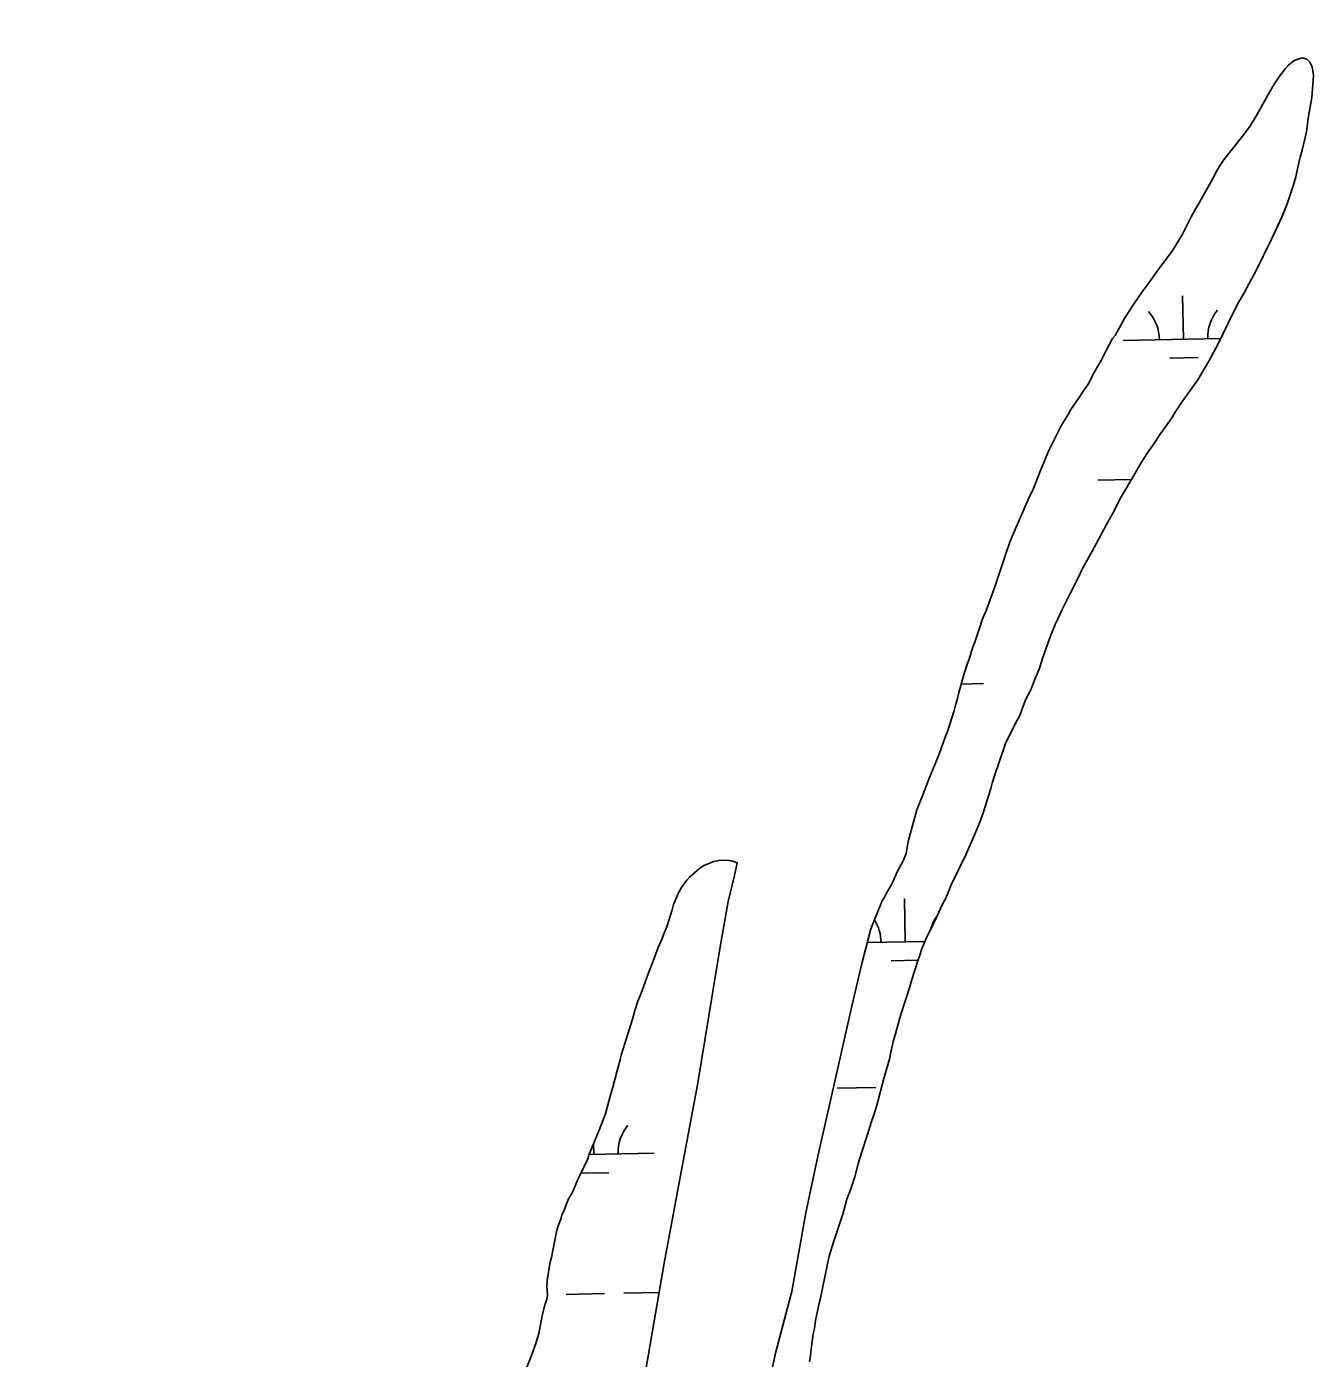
# Model space of a CAD drawing. Extents: x 3989314 to 4027622, y 243956 to 270014.
# Drawn here: x 4020146 to 4021212, y 258041 to 259144 of the extents above; entities that cross this region are included whole.
import ezdxf

# ---------------------------------------------------------------- set-up
doc = ezdxf.new("R2010")
doc.units = 0
for name, color, linetype in [('V-GRID-MAJR', 7, 'Continuous'), ('V-RIVR-EDGE', 7, 'Continuous'), ('V-TOPO-SHOR', 7, 'Continuous'), ('V-WETL-SWMP', 7, 'Continuous')]:
    doc.layers.add(name, color=color, linetype=linetype)

msp = doc.modelspace()

# ---------------------------------------------------------------- linework, layer by layer
at = {"layer": 'V-GRID-MAJR'}
msp.add_spline([(4020208.5, 249925.9), (4020086, 255983.7), (4019963.5, 262043.3), (4019841, 268102.9), (4019840.9, 268104.9)], degree=3, dxfattribs=at)
at = {"layer": 'V-RIVR-EDGE'}
for points in [[(4020945.4, 258517.8), (4020947.3, 258523.7), (4020956.6, 258550.6), (4020965, 258567.8), (4020968, 258573.3), (4020969.8, 258577.5), (4020971.2, 258581.5), (4020973.5, 258587.2), (4020977.5, 258594.9), (4020980.8, 258603.8), (4020982.8, 258608.3), (4020984.7, 258612.9), (4020987.3, 258620.9), (4020993.6, 258638.9), (4020997.7, 258649.1), (4021003.5, 258661.6), (4021010.3, 258675.2), (4021016.2, 258686.7), (4021021, 258696.6), (4021028.1, 258709.2), (4021039.9, 258731.3), (4021045.2, 258740.7), (4021052.3, 258754.9), (4021055.5, 258759.9), (4021058.6, 258765.5), (4021061.8, 258770.6), (4021069.3, 258783.5), (4021074.1, 258791.4), (4021078.9, 258798), (4021084.7, 258806.8), (4021090.5, 258814.8), (4021094.8, 258821.1), (4021097.1, 258825.1), (4021103.1, 258834.2), (4021115.9, 258851.7), (4021125.1, 258867.1), (4021132.6, 258881.6), (4021140.9, 258898.8), (4021149, 258914.9), (4021154.1, 258923.2), (4021159.1, 258932.6), (4021163.9, 258941.8), (4021176.8, 258968.3), (4021185.7, 258987.1), (4021190, 258997.5), (4021195, 259012.4), (4021197.2, 259019.8), (4021199.3, 259030.4), (4021200.7, 259036.3), (4021202.3, 259042), (4021206, 259057.2), (4021206.6, 259061.7), (4021207.2, 259068.6), (4021210.3, 259085.7), (4021211.5, 259099.9), (4021211.6, 259104.1), (4021211.3, 259107.8), (4021210.5, 259111), (4021208.7, 259114.8), (4021206.2, 259117.3), (4021202.5, 259118.4), (4021197.9, 259117.1), (4021195, 259115.7), (4021191, 259112.5), (4021188.4, 259109.6), (4021184.4, 259104.3), (4021179.6, 259097.4), (4021175.3, 259090.1), (4021164.4, 259070.6), (4021159, 259061.6), (4021153, 259053.6), (4021149.8, 259049.6), (4021137.2, 259033.6), (4021134.3, 259029.6), (4021131.9, 259025.5), (4021128.2, 259018.5), (4021117.6, 258999.2), (4021113.4, 258992.2), (4021110.5, 258986.9), (4021106.5, 258979.1), (4021103.3, 258972.4), (4021100.6, 258968.2), (4021098.2, 258964.2), (4021094.6, 258958.3), (4021087, 258948), (4021084.9, 258945.5), (4021082.9, 258942.9), (4021074, 258930.1), (4021069.7, 258924.6), (4021063.7, 258915.9), (4021055.3, 258903.1), (4021047.3, 258888.5), (4021045.1, 258885.9), (4021040.2, 258876.6), (4021035.8, 258867.7), (4021029.2, 258856.4), (4021027.2, 258852.3), (4021024.9, 258848.3), (4021020.6, 258841.9), (4021017.5, 258837), (4021010.7, 258827.1)], [(4021010.7, 258827.1), (4021008.4, 258823.1), (4021002.8, 258814.2), (4020992.5, 258793.2), (4020986.2, 258778.1), (4020979.8, 258761.8), (4020975.2, 258752.7), (4020963.7, 258726), (4020960.4, 258718.2), (4020956.5, 258706.8), (4020954.9, 258701.8), (4020947.9, 258681.2), (4020940.4, 258660.6), (4020937.3, 258652.9), (4020935.5, 258647.8), (4020931, 258634.5), (4020929.4, 258630.5), (4020926.3, 258620.3), (4020925.1, 258616.9), (4020922.2, 258608.6), (4020921.4, 258605.4), (4020917.9, 258592.9), (4020916.4, 258586.8), (4020915, 258582.3), (4020913.9, 258578), (4020908.4, 258560.6), (4020906.6, 258555.9), (4020901.5, 258541.8), (4020896.4, 258529), (4020893.7, 258522.5), (4020887.7, 258507.1), (4020886.3, 258504), (4020883.1, 258495.5), (4020875.9, 258469.5), (4020874.1, 258459.3), (4020871.8, 258453.3), (4020866.4, 258443.8), (4020863.5, 258436.5), (4020861.8, 258433.1), (4020858, 258426.5), (4020856.3, 258423.3), (4020854.3, 258420.2)], [(4020794.2, 258038.4), (4020795, 258043.6), (4020795.4, 258049.3), (4020797.3, 258061.6), (4020798.2, 258065.9), (4020799.2, 258072.6), (4020802.1, 258087), (4020803.2, 258091.2), (4020804, 258095.3), (4020807.2, 258110.1), (4020808.4, 258116.9), (4020810.5, 258125.8), (4020814, 258137.6), (4020821.7, 258160.7), (4020825.2, 258173), (4020828.4, 258181.6), (4020831.8, 258191.6), (4020834.4, 258202.4), (4020836.9, 258210.7), (4020842.1, 258226.6), (4020845.1, 258236.5), (4020847.4, 258242.9), (4020849.6, 258249.9), (4020855.8, 258273.1), (4020860.4, 258289.2), (4020861.5, 258294.9), (4020863.6, 258303.6), (4020865.2, 258308.9), (4020866.4, 258314.1), (4020869.9, 258326), (4020876.9, 258348.2), (4020878.8, 258355.1), (4020884, 258370.4), (4020885.2, 258374.5), (4020887.3, 258380.4), (4020890.6, 258388.5), (4020892.4, 258392.5), (4020897.3, 258402.4), (4020904.1, 258416.9), (4020907, 258422.3), (4020911.6, 258433.5), (4020923.8, 258458.4), (4020931.2, 258475.5), (4020935.2, 258485.3), (4020937.9, 258493), (4020944.5, 258513.4), (4020945.4, 258517.8)], [(4020734.1, 258451.8), (4020730.5, 258453.1), (4020727.2, 258453.7), (4020722.6, 258454), (4020719.2, 258453.6), (4020714.7, 258452.7), (4020711.5, 258451.5), (4020706.6, 258449.5), (4020702.9, 258447.1), (4020694.6, 258439.7), (4020692.6, 258437.4), (4020688.1, 258431.4), (4020685.4, 258426.2), (4020681.6, 258417.2), (4020680.3, 258412.8), (4020676.2, 258399.5), (4020673.1, 258392.1), (4020672.1, 258388.9), (4020668.8, 258381.5), (4020665.9, 258374.2), (4020661.9, 258363.3), (4020660.4, 258359.8), (4020656.9, 258349.9), (4020655.4, 258346), (4020654.1, 258342.4), (4020652, 258337.1), (4020649.5, 258329.3), (4020647.9, 258323.1), (4020642.8, 258307.4), (4020638.2, 258292.4), (4020637.3, 258288.4), (4020634.5, 258278.7), (4020631.2, 258265.9), (4020628.9, 258258.4), (4020625.1, 258243.7), (4020619.9, 258230.3), (4020611.7, 258210.5), (4020610.4, 258206.6), (4020603.9, 258192.7), (4020601.9, 258189), (4020598.2, 258180.1), (4020596.9, 258177.3), (4020594.6, 258173.3), (4020592.3, 258167.9), (4020590.6, 258163.3), (4020589, 258160.2), (4020588, 258156.5), (4020586, 258151.1), (4020584.9, 258147.4), (4020582.8, 258137.9), (4020580.3, 258124.8), (4020579.4, 258121.2), (4020576.7, 258105.8), (4020576.4, 258100.9), (4020576.8, 258097.8), (4020577.2, 258093.5), (4020576.4, 258090), (4020575.2, 258086.3), (4020572.7, 258076.9), (4020569.8, 258061.9), (4020568.9, 258058.3), (4020567.4, 258053.5), (4020562.9, 258041.5), (4020557.1, 258027.3)]]:
    msp.add_lwpolyline(points, dxfattribs=at)
at = {"layer": 'V-TOPO-SHOR'}
for points in [[(4020389.8, 256936.5), (4020417.7, 257017.9), (4020492.6, 257257.9), (4020518.3, 257341), (4020534.3, 257397.9), (4020562.9, 257494.1), (4020569.9, 257528.4), (4020578, 257561.4), (4020585.2, 257588.1), (4020596.9, 257637.5), (4020621.4, 257783.4), (4020635.8, 257884.5), (4020647.7, 257973.8), (4020659.4, 258036.7), (4020673.7, 258120.1), (4020689.4, 258204.7), (4020701.3, 258267.8), (4020720.1, 258382), (4020726.8, 258419.7), (4020732, 258441.3), (4020734.1, 258451.8)], [(4020753.1, 257984.5), (4020765.9, 258045.6), (4020779.5, 258096.7), (4020791, 258161.7), (4020801, 258208.8), (4020814.4, 258266.9), (4020829.2, 258332.9), (4020837.6, 258368.3), (4020845, 258397.1), (4020854.3, 258420.2)]]:
    msp.add_lwpolyline(points, dxfattribs=at)
at = {"layer": 'V-WETL-SWMP'}
for p, q in [((4021104, 258885.4), (4021103.3, 258921.4)), ((4021054.1, 258884.4), (4021134.7, 258886.1)), ((4021092.4, 258869.8), (4021116.3, 258870.3)), ((4021032.9, 258768.6), (4021060.9, 258769.1)), ((4020919.8, 258599.8), (4020938.4, 258600.2)), ((4020873.5, 258386.2), (4020872.8, 258422.2)), ((4020842, 258385.6), (4020889.8, 258386.5)), ((4020861.8, 258370.5), (4020884.2, 258371)), ((4020817, 258265), (4020849, 258265.6)), ((4020611.6, 258210.1), (4020665.5, 258211.2)), ((4020615.5, 258210.2), (4020615.3, 258219.2)), ((4020604.8, 258194.6), (4020627.8, 258195)), ((4020592.4, 258094.3), (4020624.4, 258094.9)), ((4020640.4, 258095.3), (4020669.5, 258095.8))]:
    msp.add_line(p, q, dxfattribs=at)
for points in [[(4021082.9, 258942.9), (4021084.9, 258945.5), (4021087, 258948), (4021094.6, 258958.3), (4021098.2, 258964.2), (4021100.6, 258968.2), (4021103.3, 258972.4), (4021106.5, 258979.1), (4021110.5, 258986.9), (4021113.4, 258992.2), (4021117.6, 258999.2), (4021128.2, 259018.5), (4021131.9, 259025.5), (4021134.3, 259029.6), (4021137.2, 259033.6), (4021149.8, 259049.6), (4021153, 259053.6), (4021159, 259061.6), (4021164.4, 259070.6), (4021175.3, 259090.1), (4021179.6, 259097.4), (4021184.4, 259104.3), (4021188.4, 259109.6), (4021191, 259112.5), (4021195, 259115.7), (4021197.9, 259117.1), (4021202.5, 259118.4), (4021206.2, 259117.3), (4021208.7, 259114.8), (4021210.5, 259111), (4021211.3, 259107.8), (4021211.6, 259104.1), (4021211.5, 259099.9), (4021210.3, 259085.7), (4021207.2, 259068.6), (4021206.6, 259061.7), (4021206, 259057.2), (4021202.3, 259042), (4021200.7, 259036.3), (4021199.3, 259030.4), (4021197.2, 259019.8), (4021195, 259012.4), (4021190, 258997.5), (4021185.7, 258987.2), (4021176.8, 258968.3), (4021163.9, 258941.8), (4021159.1, 258932.6), (4021154.1, 258923.2), (4021149, 258914.9), (4021140.9, 258898.8), (4021132.6, 258881.6), (4021125.1, 258867.1), (4021115.9, 258851.7), (4021103.1, 258834.2), (4021097.1, 258825.1), (4021094.8, 258821.1), (4021090.5, 258814.8), (4021084.7, 258806.8), (4021078.9, 258798), (4021074.1, 258791.4), (4021069.3, 258783.5), (4021061.8, 258770.6), (4021058.6, 258765.5), (4021055.5, 258759.9), (4021052.3, 258754.9), (4021045.2, 258740.7), (4021039.9, 258731.3), (4021028.1, 258709.2), (4021021, 258696.6), (4021016.2, 258686.7), (4021010.3, 258675.2), (4021003.5, 258661.6), (4020997.7, 258649.1), (4020993.6, 258638.9), (4020987.3, 258620.9), (4020984.7, 258612.9), (4020982.8, 258608.3), (4020980.8, 258603.8), (4020977.5, 258594.9), (4020973.5, 258587.2), (4020971.2, 258581.5), (4020969.8, 258577.5), (4020968, 258573.3), (4020965, 258567.8), (4020956.6, 258550.6), (4020947.3, 258523.7), (4020945.4, 258517.8), (4020944.5, 258513.4), (4020937.9, 258493), (4020935.2, 258485.3), (4020931.2, 258475.5), (4020923.8, 258458.4), (4020911.6, 258433.5), (4020907, 258422.3), (4020904.1, 258416.9), (4020897.3, 258402.4), (4020892.4, 258392.5), (4020890.6, 258388.5), (4020887.3, 258380.4), (4020885.2, 258374.5), (4020884, 258370.4)], [(4020753.1, 257984.5), (4020765.9, 258045.6), (4020779.5, 258096.7), (4020791, 258161.7), (4020801, 258208.8), (4020814.4, 258266.9), (4020829.2, 258332.9), (4020837.6, 258368.3), (4020845, 258397.1), (4020854.3, 258420.2), (4020856.3, 258423.3), (4020858, 258426.5), (4020861.8, 258433.1), (4020863.5, 258436.5), (4020866.4, 258443.8), (4020871.8, 258453.3), (4020874.1, 258459.3), (4020875.9, 258469.5), (4020883.1, 258495.5), (4020886.3, 258504), (4020887.7, 258507.1), (4020893.7, 258522.5), (4020896.4, 258529), (4020901.5, 258541.8), (4020906.6, 258555.9), (4020908.4, 258560.6), (4020913.9, 258578), (4020915, 258582.3), (4020916.4, 258586.8), (4020917.9, 258592.9), (4020921.4, 258605.4), (4020922.2, 258608.6), (4020925.1, 258617), (4020926.3, 258620.3), (4020929.4, 258630.5), (4020931, 258634.5), (4020935.5, 258647.8), (4020937.3, 258652.9), (4020940.4, 258660.6), (4020947.9, 258681.2), (4020954.9, 258701.8), (4020956.5, 258706.8), (4020960.4, 258718.2), (4020963.7, 258726), (4020975.2, 258752.7), (4020979.8, 258761.8), (4020986.2, 258778.1), (4020992.5, 258793.2), (4021002.8, 258814.2), (4021008.4, 258823.1), (4021010.7, 258827.1), (4021017.5, 258837), (4021020.6, 258841.9), (4021024.9, 258848.3), (4021027.2, 258852.3), (4021029.2, 258856.4), (4021035.8, 258867.7), (4021040.2, 258876.6), (4021045.1, 258885.9), (4021047.3, 258888.5), (4021055.3, 258903.1), (4021063.7, 258915.9), (4021069.7, 258924.6), (4021074, 258930.1), (4021082.9, 258942.9)], [(4020694.6, 258439.7), (4020702.9, 258447.1), (4020706.6, 258449.5), (4020711.5, 258451.5), (4020714.7, 258452.7), (4020719.2, 258453.6), (4020722.6, 258454), (4020727.2, 258453.7), (4020730.5, 258453.1), (4020734.1, 258451.8), (4020732, 258441.3), (4020726.8, 258419.7), (4020720.1, 258382), (4020701.3, 258267.8), (4020689.4, 258204.7), (4020673.7, 258120.1), (4020659.4, 258036.7)], [(4020557.1, 258027.3), (4020562.9, 258041.5), (4020567.4, 258053.5), (4020568.9, 258058.3), (4020569.8, 258061.9), (4020572.7, 258076.9), (4020575.2, 258086.3), (4020576.4, 258090), (4020577.2, 258093.5), (4020576.8, 258097.8), (4020576.4, 258100.9), (4020576.7, 258105.8), (4020579.4, 258121.2), (4020580.3, 258124.8), (4020582.8, 258137.9), (4020584.9, 258147.4), (4020586, 258151.1), (4020588, 258156.5), (4020589, 258160.2), (4020590.6, 258163.3), (4020592.3, 258167.9), (4020594.6, 258173.3), (4020596.9, 258177.3), (4020598.2, 258180.1), (4020601.9, 258189), (4020603.9, 258192.7), (4020610.4, 258206.6), (4020611.7, 258210.5), (4020619.9, 258230.3), (4020625.1, 258243.7), (4020628.9, 258258.4), (4020631.2, 258265.9), (4020634.5, 258278.7), (4020637.3, 258288.4), (4020638.2, 258292.4), (4020642.8, 258307.4), (4020647.9, 258323.1), (4020649.5, 258329.3), (4020652, 258337.1), (4020654.1, 258342.4), (4020655.4, 258346), (4020656.9, 258349.9), (4020660.4, 258359.8), (4020661.9, 258363.3), (4020665.9, 258374.2), (4020668.8, 258381.5), (4020672.1, 258388.9), (4020673.1, 258392.1), (4020676.2, 258399.5), (4020680.3, 258412.8), (4020681.6, 258417.2), (4020685.4, 258426.2), (4020688.1, 258431.4), (4020692.6, 258437.4), (4020694.6, 258439.7)], [(4020884, 258370.4), (4020878.8, 258355.1), (4020876.9, 258348.2), (4020869.9, 258326), (4020866.4, 258314.1), (4020865.1, 258308.9), (4020863.6, 258303.6), (4020861.5, 258294.9), (4020860.4, 258289.2), (4020855.8, 258273.1), (4020849.6, 258249.9), (4020847.4, 258242.9), (4020845.1, 258236.5), (4020842.1, 258226.6), (4020836.9, 258210.7), (4020834.4, 258202.4), (4020831.8, 258191.6), (4020828.4, 258181.6), (4020825.2, 258173), (4020821.7, 258160.7), (4020814, 258137.6), (4020810.5, 258125.8), (4020808.4, 258116.9), (4020807.2, 258110.1), (4020804, 258095.3), (4020803.2, 258091.2), (4020802.1, 258087), (4020799.2, 258072.6), (4020798.2, 258065.9), (4020797.3, 258061.6), (4020795.4, 258049.3), (4020795, 258043.6), (4020794.2, 258038.4)]]:
    msp.add_lwpolyline(points, dxfattribs=at)
for centre, start, end in [((4021048.8, 258884.8), 0.3699, 41.9135), ((4021159.3, 258887), 140.3699, 181.9135), ((4020818.2, 258385.6), 0.3699, 32.4633), ((4020928.7, 258387.8), 144.2493, 164.4217), ((4020670.7, 258211.8), 140.3699, 181.9135)]:
    msp.add_arc(centre, 35.2, start, end, dxfattribs=at)

doc.saveas('drawing.dxf')
